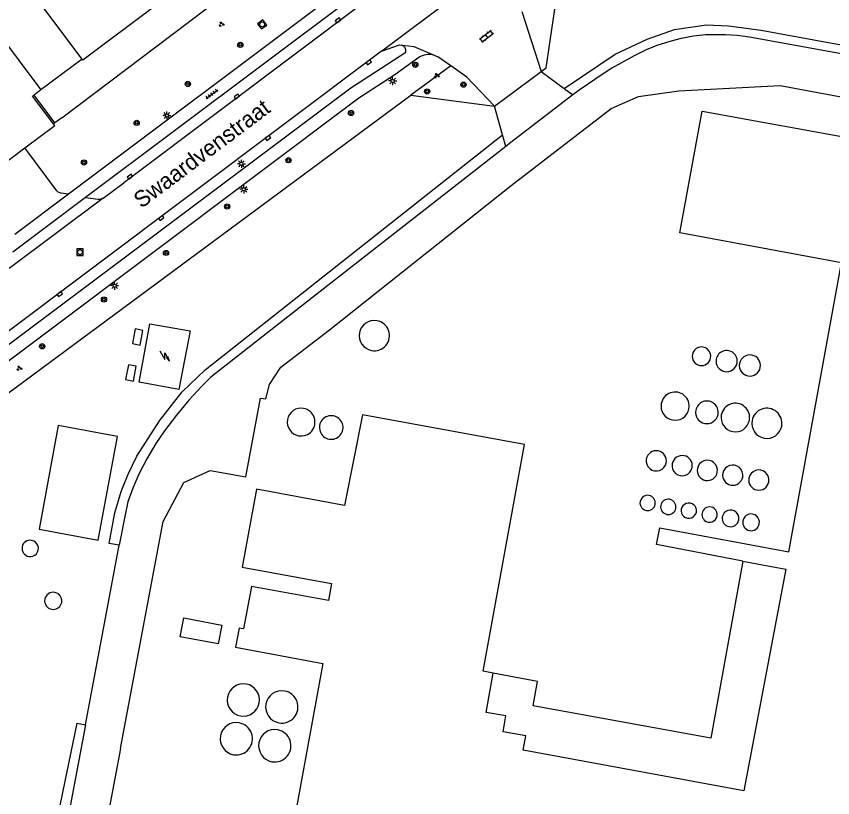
# Model space of a CAD drawing. Extents: x 130998 to 133001, y 398999 to 403002.
# Drawn here: x 131311.7 to 131437.4, y 399566.2 to 399686.6 of the extents above; entities that cross this region are included whole.
import ezdxf

# ---------------------------------------------------------------- set-up
doc = ezdxf.new("R2010")
doc.units = 0
for name, color, linetype in [('gg-afsc-hekwerk', 7, 'Continuous'), ('gg-anno-openbare ruimte label', 7, 'Continuous'), ('gg-bbg-bijgebouw', 7, 'Continuous'), ('gg-bbg-hoofdgebouw', 7, 'Continuous'), ('gg-bbg-lage trafo', 7, 'Continuous'), ('gg-bbg-luifel en loopbrug', 7, 'Continuous'), ('gg-bbg-opslagtank', 7, 'Continuous'), ('gg-knt-verharding', 7, 'Continuous'), ('gg-knt-verharding nz', 7, 'Continuous'), ('gt-grn-groengrens', 7, 'Continuous'), ('gt-symb-boom', 7, 'Continuous'), ('gt-symb-groenvak', 7, 'Continuous'), ('gt-symb-klinker verharding', 7, 'Continuous'), ('gt-symb-kolk', 7, 'Continuous'), ('gt-symb-lichtmast', 7, 'Continuous'), ('gt-symb-rioolschacht', 7, 'Continuous'), ('gt-symb-tegel verharding', 7, 'Continuous'), ('gt-symb-trafo symbool', 7, 'Continuous'), ('gx-grn-maaiveld', 7, 'Continuous')]:
    doc.layers.add(name, color=color, linetype=linetype)

# ---------------------------------------------------------------- blocks, each defined once
blk = doc.blocks.new('gt0-BOOM')
at = {"layer": 'gt-symb-boom'}
for radius in [0.4, 0.2]:
    blk.add_circle((0, 0), radius, dxfattribs=at)
blk = doc.blocks.new('gt0-KL1')
at = {"layer": 'gt-symb-klinker verharding'}
for p, q in [((-1.15, 0.3), (1.15, 0.3)), ((-1, -0.3), (-1, 0.3)), ((-0.5, 0.3), (-0.5, 0.45)), ((0, -0.3), (0, 0.3)), ((0.5, 0.3), (0.5, 0.45)), ((1, -0.3), (1, 0.3)), ((-1.15, -0.3), (1.15, -0.3)), ((-0.5, -0.45), (-0.5, -0.3)), ((0.5, -0.45), (0.5, -0.3))]:
    blk.add_line(p, q, dxfattribs=at)
blk = doc.blocks.new('gt0-KOLK')
at = {"layer": 'gt-symb-kolk'}
blk.add_lwpolyline([(0, 0), (0.37, 0), (0.37, 0.4), (-0.38, 0.4), (-0.38, 0), (0, 0)], dxfattribs=at)
blk = doc.blocks.new('gt0-LMAST')
at = {"layer": 'gt-symb-lichtmast'}
for p, q in [((-0.18, 0.17), (-0.45, 0.44)), ((-0.01, 0.25), (-0.01, 0.62)), ((0.17, 0.17), (0.44, 0.44)), ((-0.26, 0), (-0.63, 0)), ((-0.18, -0.18), (-0.45, -0.45)), ((-0.01, -0.25), (-0.01, -0.63)), ((0.44, -0.45), (0.17, -0.18)), ((0.24, 0), (0.62, 0))]:
    blk.add_line(p, q, dxfattribs=at)
blk.add_circle((-0.01, 0), 0.25, dxfattribs=at)
blk = doc.blocks.new('gt0-GRVAK')
at = {"layer": 'gt-symb-groenvak'}
for p, q in [((-0.11, 0.19), (-0.23, 0.24)), ((-0.18, 0.15), (0.09, 0.15)), ((-0.09, 0.21), (-0.16, 0.32)), ((-0.05, 0.21), (-0.05, 0.39)), ((0, 0.21), (0.06, 0.32)), ((0.01, 0.19), (0.13, 0.24)), ((0.26, -0.05), (0.2, 0.06)), ((0.3, -0.05), (0.3, 0.13)), ((0.35, -0.05), (0.41, 0.06)), ((-0.24, -0.23), (-0.36, -0.18)), ((-0.32, -0.26), (-0.05, -0.26)), ((-0.23, -0.21), (-0.29, -0.09)), ((-0.18, -0.2), (-0.18, -0.02)), ((-0.14, -0.21), (-0.07, -0.09)), ((-0.12, -0.23), (0, -0.18)), ((0.24, -0.07), (0.12, -0.02)), ((0.17, -0.11), (0.44, -0.11)), ((0.37, -0.07), (0.49, -0.02))]:
    blk.add_line(p, q, dxfattribs=at)
blk = doc.blocks.new('gt0-RS')
at = {"layer": 'gt-symb-rioolschacht'}
blk.add_lwpolyline([(-0.5, -0.5), (0.5, -0.5), (0.5, 0.5), (-0.5, 0.5)], close=True, dxfattribs=at)
blk.add_circle((0, 0), 0.375, dxfattribs=at)
blk = doc.blocks.new('gt0-HSP')
at = {"layer": 'gt-symb-trafo symbool'}
for points in [[(0.77, 0.75), (-0.53, 0), (0.47, 0), (-0.83, -0.75)], [(-0.22, -0.24), (-0.83, -0.75), (-0.08, -0.48)]]:
    blk.add_lwpolyline(points, dxfattribs=at)
blk = doc.blocks.new('gt0-TEG1')
at = {"layer": 'gt-symb-tegel verharding'}
for p, q in [((-1.12, 0), (1.12, 0)), ((-0.9, -0.25), (-0.9, 0.25)), ((-0.45, -0.25), (-0.45, 0.25)), ((0, -0.25), (0, 0.25)), ((0.45, -0.25), (0.45, 0.25)), ((0.9, -0.25), (0.9, 0.25))]:
    blk.add_line(p, q, dxfattribs=at)

msp = doc.modelspace()

# ---------------------------------------------------------------- linework, layer by layer
at = {"layer": 'gg-afsc-hekwerk'}
for p, q in [((131321.83, 399679.96), (131315.48, 399675.21)), ((131385.32, 399672.74), (131392.53, 399678.08)), ((131315.48, 399675.21), (131314.42, 399674.42)), ((131372.46, 399674.4), (131385.32, 399672.74)), ((131306.58, 399661.45), (131313.02, 399666.3))]:
    msp.add_line(p, q, dxfattribs=at)
for points in [[(131392.53, 399678.08), (131393.29, 399678.64), (131395.26, 399691.89)], [(131246.57, 399580.73), (131290.13, 399613.52), (131372.46, 399674.4)], [(131317.41, 399669.99), (131314.2, 399674.26), (131314.42, 399674.42)], [(131313.02, 399666.3), (131317.61, 399669.73), (131317.41, 399669.99)]]:
    msp.add_lwpolyline(points, dxfattribs=at)
at = {"layer": 'gg-bbg-bijgebouw'}
for points in [[(131423.59, 399602.67), (131410.29, 399605.2), (131410.78, 399607.8), (131430.63, 399604.08), (131438.77, 399648.61)], [(131385.13, 399585.41), (131383.58, 399585.71), (131389.94, 399620.61), (131365.02, 399625.21), (131362.23, 399611.24), (131348.67, 399613.73), (131346.46, 399601.73), (131360.23, 399599.2), (131359.75, 399596.59), (131347.89, 399598.77), (131346.66, 399592.24), (131346.02, 399592.36), (131345.47, 399589.41), (131358.92, 399586.89), (131353.07, 399555.16), (131361.21, 399553.65), (131359.31, 399543.21)], [(131315.2, 399607.6), (131324.3, 399605.91), (131327.26, 399621.87), (131318.16, 399623.56), (131315.2, 399607.6)], [(131423.59, 399602.67), (131430.21, 399601.41), (131423.71, 399567.31), (131389.73, 399573.55), (131390.14, 399575.76), (131386.64, 399576.4), (131387.07, 399578.85), (131384.03, 399579.38), (131385.13, 399585.41)], [(131336.95, 399591.02), (131337.49, 399593.93), (131343.35, 399592.82), (131342.8, 399589.91), (131336.95, 399591.02)]]:
    msp.add_lwpolyline(points, dxfattribs=at)
at = {"layer": 'gg-bbg-hoofdgebouw'}
for points in [[(131321.83, 399679.96), (131288.6, 399724.15), (131288.72, 399724.24)], [(131356.08, 399705.42), (131321.95, 399679.8), (131321.83, 399679.96)], [(131332.26, 399639.22), (131338.45, 399638.13), (131336.74, 399629.11), (131330.62, 399630.24), (131332.26, 399639.22)]]:
    msp.add_lwpolyline(points, dxfattribs=at)
at = {"layer": 'gg-bbg-lage trafo'}
for points in [[(131329.56, 399636.15), (131330.78, 399635.93), (131331.2, 399638.19), (131329.98, 399638.42), (131329.56, 399636.15)], [(131328.53, 399630.62), (131329.74, 399630.4), (131330.17, 399632.67), (131328.96, 399632.89), (131328.53, 399630.62)]]:
    msp.add_lwpolyline(points, dxfattribs=at)
at = {"layer": 'gg-bbg-luifel en loopbrug'}
for points in [[(131438.77, 399648.61), (131413.85, 399653.22), (131417.31, 399671.96), (131442.2, 399667.42)], [(131423.59, 399602.67), (131418.66, 399575.38), (131391.26, 399580.36), (131391.94, 399584.14), (131385.13, 399585.41)]]:
    msp.add_lwpolyline(points, dxfattribs=at)
at = {"layer": 'gg-bbg-opslagtank'}
for centre, radius, start, end in [((131366.82, 399637.39), 2.33, 79.7844, 259.7558), ((131366.82, 399637.39), 2.33, 259.7558, 79.7844), ((131417.2, 399634.21), 1.43, 349.3533, 169.4), ((131421.08, 399633.46), 1.63, 349.3545, 169.3954), ((131417.2, 399634.21), 1.43, 169.4, 349.3533), ((131421.08, 399633.46), 1.63, 169.3954, 349.3545), ((131424.66, 399632.79), 1.63, 349.3922, 169.3922), ((131424.66, 399632.79), 1.63, 169.3922, 349.3922), ((131413.14, 399626.53), 2.17, 349.4313, 169.4524), ((131418.04, 399625.58), 1.74, 349.3642, 169.3905), ((131355.55, 399624.08), 2.14, 79.7944, 259.7729), ((131355.55, 399624.08), 2.14, 259.7681, 79.7992), ((131413.14, 399626.53), 2.17, 169.4572, 349.4265), ((131418.04, 399625.58), 1.74, 169.3965, 349.3581), ((131422.42, 399624.77), 2.2, 349.3923, 169.4227), ((131427.27, 399623.89), 2.32, 349.4228, 169.4515), ((131360.19, 399623.24), 1.82, 79.7528, 259.7892), ((131360.19, 399623.24), 1.82, 259.7528, 79.7892), ((131422.42, 399624.77), 2.2, 169.4179, 349.3971), ((131427.27, 399623.89), 2.32, 169.4515, 349.4228), ((131410.24, 399618.1), 1.56, 349.3815, 169.3815), ((131410.24, 399618.1), 1.56, 169.3815, 349.3815), ((131414.23, 399617.36), 1.56, 349.3815, 169.3815), ((131414.23, 399617.36), 1.56, 169.3815, 349.3815), ((131418.1, 399616.63), 1.56, 349.342, 169.3849), ((131422.02, 399615.9), 1.56, 349.4142, 169.457), ((131418.1, 399616.63), 1.56, 169.3849, 349.342), ((131422.02, 399615.9), 1.56, 169.457, 349.4142), ((131426.03, 399615.15), 1.56, 349.342, 169.3849), ((131426.03, 399615.15), 1.56, 169.3849, 349.342), ((131408.91, 399611.62), 1.18, 79.7429, 259.7821), ((131408.91, 399611.62), 1.18, 259.7908, 79.7343), ((131412.09, 399611.02), 1.18, 79.7539, 259.7147), ((131412.09, 399611.02), 1.18, 259.7539, 79.7147), ((131415.25, 399610.43), 1.18, 79.706, 259.7625), ((131415.25, 399610.43), 1.18, 259.7147, 79.7539), ((131418.46, 399609.83), 1.18, 79.7104, 259.7104), ((131418.46, 399609.83), 1.18, 259.7104, 79.7104), ((131421.68, 399609.24), 1.29, 169.3708, 349.3708), ((131421.68, 399609.24), 1.29, 349.3708, 169.3708), ((131424.84, 399608.64), 1.29, 349.4364, 169.4883), ((131424.84, 399608.64), 1.29, 169.4883, 349.4364), ((131313.83, 399604.62), 1.26, 79.7951, 259.7583), ((131313.83, 399604.62), 1.26, 259.7583, 79.7951), ((131317.38, 399596.55), 1.32, 79.7747, 259.7397), ((131317.38, 399596.55), 1.32, 259.7397, 79.7747), ((131346.66, 399581.28), 2.49, 79.7743, 259.7476), ((131346.65, 399581.28), 2.49, 259.7743, 79.7476), ((131352.58, 399580.21), 2.49, 79.7836, 259.765), ((131352.58, 399580.21), 2.49, 259.765, 79.7836), ((131345.57, 399575.31), 2.49, 79.727, 259.727), ((131345.57, 399575.31), 2.49, 259.727, 79.727), ((131351.5, 399574.23), 2.49, 79.727, 259.727), ((131351.5, 399574.23), 2.49, 259.727, 79.727)]:
    msp.add_arc(centre, radius, start, end, dxfattribs=at)
at = {"layer": 'gg-knt-verharding'}
for p, q in [((131421.28, 399735.36), (131319.72, 399659.16)), ((131271.4, 399733.99), (131315.48, 399675.21)), ((131422.92, 399734.08), (131322.33, 399658.64)), ((131318.71, 399670.9), (131359.03, 399701.41)), ((131367.91, 399681.17), (131391.3, 399698.73)), ((131389.55, 399687.32), (131392.53, 399678.08)), ((131367.91, 399681.17), (131258.6, 399599.17)), ((131376.06, 399680.56), (131376.62, 399680.33)), ((131378.6, 399678.94), (131376.62, 399680.33)), ((131317.62, 399670.15), (131314.42, 399674.42)), ((131318.71, 399670.9), (131317.62, 399670.15)), ((131317.94, 399659.69), (131313.02, 399666.3)), ((131325.08, 399658.57), (131328.26, 399660.92)), ((131325.08, 399658.57), (131310.58, 399647.7)), ((131322.33, 399658.64), (131324.29, 399658.39))]:
    msp.add_line(p, q, dxfattribs=at)
for points in [[(131420.85, 399730.51), (131343.51, 399672.35), (131328.26, 399660.92)], [(131367.91, 399681.17), (131370.71, 399682.16), (131371, 399682.13)], [(131371, 399682.13), (131372.12, 399682.03), (131372.91, 399681.9), (131376.06, 399680.56)], [(131256.36, 399594.81), (131256.84, 399594.76), (131259.46, 399596.79), (131266.66, 399603.16), (131363.23, 399675.56), (131371.68, 399681.02)], [(131373.66, 399680.19), (131369.96, 399677.52), (131364.46, 399673.97), (131267.77, 399601.45), (131260.73, 399595.36), (131257.7, 399593.05)], [(131385.32, 399672.74), (131381.08, 399677.21), (131378.6, 399678.94)], [(131318.62, 399659.36), (131319.68, 399659.21), (131319.72, 399659.16)]]:
    msp.add_lwpolyline(points, dxfattribs=at)
for centre, radius, start, end in [((131370.77, 399681.23), 0.933, 347.0028, 75.5729), ((131375.25, 399677.85), 2.83, 73.372, 124.2351), ((131318.65, 399660.29), 0.931, 220.318, 267.9825), ((131324.3, 399660.14), 1.75, 269.713, 296.4772)]:
    msp.add_arc(centre, radius, start, end, dxfattribs=at)
at = {"layer": 'gg-knt-verharding nz'}
for p, q in [((131322.33, 399658.64), (131311.16, 399650.26)), ((131319.72, 399659.16), (131311.47, 399652.95))]:
    msp.add_line(p, q, dxfattribs=at)
at = {"layer": 'gt-grn-groengrens'}
for p, q in [((131378.6, 399678.94), (131372.46, 399674.4)), ((131317.62, 399670.15), (131317.41, 399669.99))]:
    msp.add_line(p, q, dxfattribs=at)
at = {"layer": 'gx-grn-maaiveld'}
for p, q in [((131392.53, 399678.08), (131396.06, 399675.45)), ((131396.06, 399675.45), (131397.39, 399674.46)), ((131386.57, 399668.28), (131385.32, 399672.74)), ((131387.07, 399666.51), (131386.57, 399668.28)), ((131322.33, 399577.46), (131327.52, 399605.11))]:
    msp.add_line(p, q, dxfattribs=at)
for points in [[(131396.06, 399675.45), (131403.92, 399680.71), (131408.85, 399683.05), (131413.05, 399684.52), (131417.96, 399685.24), (131421.34, 399685.09), (131426.4, 399684.4), (131437.02, 399682.46), (131541.21, 399664.07), (131545.69, 399664.14), (131545.71, 399662.66)], [(131545.71, 399662.66), (131543.94, 399662.39), (131541.83, 399662.35), (131537.99, 399663.06), (131509.78, 399668.13), (131465.29, 399676.17), (131465.22, 399675.99), (131436.77, 399681.15), (131424.6, 399683.33), (131422.74, 399683.58), (131420.91, 399683.69), (131417.83, 399683.7), (131415.97, 399683.48), (131414.08, 399683.12), (131412.34, 399682.69), (131410.35, 399682.04), (131408.68, 399681.37), (131406.82, 399680.46), (131403.39, 399678.55), (131402.07, 399677.7), (131398.36, 399675.2), (131397.39, 399674.46)], [(131327.75, 399573.83), (131334.29, 399608.76), (131337.5, 399614.76), (131341.54, 399616.62), (131347.02, 399615.63), (131349.31, 399627.78), (131350.12, 399627.63), (131350.7, 399629.88), (131352.45, 399632.55), (131359.94, 399638.3), (131387.88, 399660.48), (131403.29, 399672.35), (131407.48, 399674.22), (131413.74, 399675.08), (131429.33, 399675.88), (131467.71, 399668.79), (131467.64, 399668.29), (131478.21, 399666.54)], [(131397.39, 399674.46), (131387.66, 399666.97), (131387.07, 399666.51)], [(131327.52, 399605.11), (131325.98, 399605.4), (131326.86, 399610.08), (131327.84, 399613.36), (131328.91, 399616.06), (131330.25, 399618.81), (131333.75, 399624.29), (131337.25, 399628.71), (131340.79, 399632.1), (131386.57, 399668.28)], [(131387.07, 399666.51), (131359.64, 399645.13), (131341.67, 399630.99), (131340.27, 399629.62), (131338.25, 399627.46), (131336.35, 399625.15), (131334.49, 399622.72), (131333.2, 399620.77), (131331.78, 399618.39), (131330.55, 399616.05), (131329.64, 399613.88), (131328.85, 399611.77), (131328.39, 399609.56), (131327.52, 399605.11)], [(131312.91, 399535.34), (131316.31, 399554.6), (131321.06, 399577.72), (131322.33, 399577.46)], [(131322.33, 399577.46), (131314.09, 399533.6), (131313.86, 399530.1), (131314.17, 399527.2), (131314.78, 399524.38), (131315.9, 399521.48), (131317.53, 399518.98), (131319.12, 399517.17), (131321.36, 399515.49), (131323.53, 399514.41), (131326.36, 399513.82), (131337.64, 399511.75), (131343.71, 399509.85), (131360.8, 399506.81), (131401.05, 399499.6), (131421.72, 399495.86), (131430.84, 399494.35), (131431.19, 399494.64), (131445.68, 399492.11), (131466.3, 399488.48), (131486.12, 399484.94)], [(131327.75, 399573.83), (131319.86, 399532.26), (131320.26, 399528.3), (131322.05, 399524.75), (131324.83, 399522.05), (131327.65, 399520.07), (131330.42, 399518.93), (131337.23, 399517.55), (131352.72, 399514.7), (131390.79, 399507.82), (131457.96, 399495.45), (131475.38, 399492.24), (131476.89, 399492.14), (131478.63, 399492.69), (131480.48, 399493.43), (131482.11, 399494.54), (131483.13, 399495.82), (131483.55, 399497.39), (131487.44, 399517.49), (131490.98, 399537.89), (131492.71, 399547.18), (131497.34, 399546.55)]]:
    msp.add_lwpolyline(points, dxfattribs=at)

# ---------------------------------------------------------------- block references
at = {"layer": 'gt-symb-boom', "rotation": -90.00000000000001}
for p in [(131346.19, 399682.16), (131373.14, 399679.09), (131338.12, 399676.13), (131363.24, 399671.66), (131330.23, 399670.15), (131353.6, 399664.4), (131322.11, 399664.05), (131344.17, 399657.27), (131334.75, 399650.12), (131325.19, 399642.95), (131315.69, 399635.73)]:
    msp.add_blockref('gt0-BOOM', p, dxfattribs=at)
at = {"layer": 'gt-symb-boom'}
for p in [(131380.55, 399676.03), (131374.95, 399674.99)]:
    msp.add_blockref('gt0-BOOM', p, dxfattribs=at)
at = {"layer": 'gt-symb-groenvak'}
for p in [(131343.27, 399685.34), (131376.42, 399677.4), (131312.14, 399632.36)]:
    msp.add_blockref('gt0-GRVAK', p, dxfattribs=at)
at = {"layer": 'gt-symb-klinker verharding', "rotation": 36.869897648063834}
msp.add_blockref('gt0-KL1', (131384.1, 399683.49), dxfattribs=at)
at = {"layer": 'gt-symb-kolk'}
for p, rotation in [((131361.35, 399685.78), 37.36253068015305), ((131365.85, 399679.63), -143.13010235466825), ((131345.76, 399674.05), 36.78969964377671), ((131350.33, 399667.99), -143.130102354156), ((131329.31, 399661.71), 37.07612031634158), ((131333.88, 399655.65), -143.13010235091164), ((131318.26, 399643.93), -143.13010235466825)]:
    msp.add_blockref('gt0-KOLK', p, dxfattribs=dict(at, rotation=rotation))
at = {"layer": 'gt-symb-lichtmast'}
for p in [(131369.65, 399676.6), (131334.89, 399671.28), (131346.36, 399663.85), (131346.73, 399659.92), (131326.83, 399645.08)]:
    msp.add_blockref('gt0-LMAST', p, dxfattribs=at)
at = {"layer": 'gt-symb-rioolschacht', "rotation": 37.110682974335}
msp.add_blockref('gt0-RS', (131349.55, 399685.31), dxfattribs=at)
at = {"layer": 'gt-symb-rioolschacht'}
msp.add_blockref('gt0-RS', (131321.5, 399650.23), dxfattribs=at)
at = {"layer": 'gt-symb-tegel verharding', "rotation": 36.86989764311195}
msp.add_blockref('gt0-TEG1', (131341.81, 399674.58), dxfattribs=at)
at = {"layer": 'gt-symb-trafo symbool', "rotation": 90}
msp.add_blockref('gt0-HSP', (131334.55, 399634.26), dxfattribs=at)

# ---------------------------------------------------------------- texts
at = {"layer": 'gg-anno-openbare ruimte label'}
msp.add_text('Swaardvenstraat', height=2.5, rotation=36.9, dxfattribs=at).set_placement((131330.96, 399656.9))

doc.saveas('drawing.dxf')
